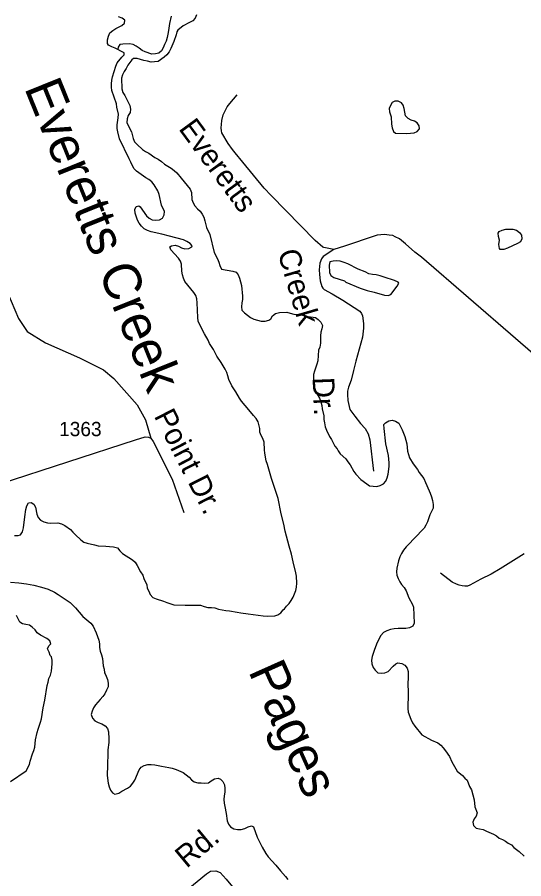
# Model space of a CAD drawing. Extents: x 2290055 to 2389491, y 66597 to 237875.
# Drawn here: x 2367378 to 2369595, y 194102 to 197876 of the extents above; entities that cross this region are included whole.
import ezdxf

# ---------------------------------------------------------------- set-up
doc = ezdxf.new("R2010")
doc.units = 0
for name, color, linetype in [('Exist Hydrographic Creek Single Shore', 7, 'Continuous'), ('Exist Hydrographic Pond Under 1500 Sq Ft', 7, 'Continuous'), ('Exist Hydrographic River Shore', 7, 'Continuous'), ('Exist Hydrographic River Shore Label', 7, 'Continuous'), ('Exist Road Non-System Type 51', 7, 'Continuous'), ('Exist Road Non-System Type 51 Label', 7, 'Continuous'), ('Exist Road Secondary Type 51 Attributed', 7, 'Continuous'), ('Exist Road Secondary Type 51 Label', 7, 'Continuous'), ('Exist Road Secondary Type 51 Number Label', 7, 'Continuous')]:
    doc.layers.add(name, color=color, linetype=linetype)

msp = doc.modelspace()

# ---------------------------------------------------------------- linework, layer by layer
at = {"layer": 'Exist Hydrographic Creek Single Shore'}
msp.add_lwpolyline([(2367819, 197734.7), (2367806.5, 197739.9), (2367792, 197745.7), (2367778, 197753.1), (2367773.5, 197761.1), (2367773.5, 197776.8), (2367777.2, 197792.5), (2367784, 197807.4), (2367796.2, 197818.2), (2367809, 197827), (2367835.7, 197840.4), (2367847.5, 197850.1), (2367849.5, 197862.7), (2367837.5, 197871.2), (2367821.2, 197877.9)], dxfattribs=at)
at = {"layer": 'Exist Hydrographic Pond Under 1500 Sq Ft'}
for points in [[(2369083, 197366.8), (2369114.5, 197368.8), (2369128, 197374.8), (2369138.5, 197387.5), (2369137.5, 197400.1), (2369128.5, 197413.5), (2369117.2, 197420.8), (2369102.2, 197424.9), (2369089.2, 197432.7), (2369077.7, 197444.4), (2369071.2, 197475.9), (2369067.2, 197490.3), (2369059.7, 197501.5), (2369045.5, 197507.8), (2369030.5, 197507.9), (2369019, 197502.9), (2369012, 197489.5), (2369006.2, 197475.7), (2369007.7, 197461), (2369015.2, 197439.4), (2369016.5, 197407.4), (2369018.5, 197390.9), (2369025, 197375.4), (2369034.2, 197367.5), (2369083, 197366.8)], [(2369491.7, 196857.8), (2369488.2, 196863.3), (2369485.5, 196879.6), (2369488, 196900), (2369484.5, 196915), (2369483, 196929.9), (2369486.5, 196937), (2369501, 196942.8), (2369516.5, 196947), (2369531.7, 196947.7), (2369547.5, 196947), (2369563, 196943.5), (2369576, 196933.1), (2369585, 196920.7), (2369586, 196905.5), (2369580.5, 196892.7), (2369567, 196885.1), (2369523, 196864.6), (2369507.5, 196858.8), (2369491.7, 196857.8)], [(2369001, 196656.5), (2369012.5, 196660.6), (2369041.5, 196697.9), (2369048.7, 196711.4), (2369044.5, 196715.4), (2369029.5, 196722.4), (2368983.2, 196736.8), (2368966.7, 196742.7), (2368949.5, 196747.5), (2368933.5, 196748.2), (2368917.2, 196752.1), (2368901.2, 196760), (2368870.7, 196772.8), (2368825.5, 196795.1), (2368808.5, 196801.7), (2368791.5, 196806.8), (2368776.2, 196808.8), (2368760.2, 196807.7), (2368746.5, 196804.7), (2368743.2, 196789.4), (2368745, 196758.2), (2368751, 196744.8), (2368763.5, 196735.7), (2368809.7, 196720.6), (2368816.5, 196715.9), (2368879, 196689.5), (2368909.7, 196678.9), (2368940.2, 196670.9), (2368985.2, 196657.7), (2369001, 196656.5)]]:
    msp.add_lwpolyline(points, dxfattribs=at)
at = {"layer": 'Exist Hydrographic River Shore'}
for points in [[(2368052.2, 197880.9), (2368044.5, 197848.4), (2368039.5, 197818), (2368037.7, 197802.4), (2368034, 197787.7), (2368029.2, 197771.6), (2368023.2, 197756.3), (2368017.2, 197742.1), (2368009.5, 197729), (2367998, 197718.8), (2367982.7, 197715.2), (2367967.7, 197714.7), (2367938.5, 197724.8), (2367924.5, 197730.6), (2367912, 197740.3), (2367898.7, 197749.1), (2367885, 197755.9), (2367869.7, 197759.2), (2367839.7, 197758.3), (2367826.7, 197755.9), (2367820.2, 197744.4), (2367819, 197734.7)], [(2368162, 197886.5), (2368157, 197872.2), (2368146, 197860.2), (2368132.5, 197852.4), (2368104.7, 197838.8), (2368081.5, 197819.6), (2368076, 197811.8), (2368073.5, 197799.3), (2368063, 197769.2), (2368050.2, 197738.7), (2368042.5, 197723.9), (2368032.5, 197711.8), (2368020.7, 197701), (2367994.5, 197682.7), (2367978.7, 197680.1), (2367963.5, 197679.7), (2367948.5, 197683.4), (2367932.5, 197685.8), (2367902.2, 197695.9), (2367886.5, 197695.7), (2367879.5, 197690), (2367861.5, 197665.6), (2367855, 197651), (2367846.2, 197638.9), (2367839.2, 197624.3), (2367835, 197609), (2367836.5, 197562.2), (2367840, 197546.3), (2367849, 197532.5), (2367870.7, 197488.7), (2367873.5, 197473.9), (2367872.5, 197458.6), (2367864.2, 197445.7), (2367858.5, 197431), (2367858.2, 197415.4), (2367863, 197401.1), (2367878, 197374), (2367885.7, 197344), (2367891.7, 197330.1), (2367902.7, 197319), (2367926.2, 197297.2), (2367940, 197288), (2367954.2, 197280.8), (2367980.5, 197261.5), (2367994.5, 197253.6), (2368009.5, 197243.3), (2368022.5, 197232.5), (2368052, 197215.3), (2368065.5, 197204.6), (2368076.7, 197194.6), (2368095.2, 197170.4), (2368135, 197123), (2368141, 197108.8), (2368142.7, 197077.7), (2368147.7, 197063.2), (2368156, 197050.1), (2368166.5, 197037.2), (2368178.7, 197026.1), (2368187.7, 197013.6), (2368195, 197000.4), (2368199.7, 196984.6), (2368206, 196954.5), (2368221.2, 196923.9), (2368240, 196845.3), (2368254.5, 196817.1), (2368260.5, 196802.3), (2368265.2, 196787.6), (2368272.7, 196772.9), (2368321, 196764.1), (2368336, 196759.6), (2368345.5, 196747.7), (2368351.5, 196732.2), (2368359.2, 196700.8), (2368363.5, 196654.2), (2368363.7, 196639), (2368361.2, 196624.1), (2368360, 196607.9), (2368361.5, 196592.2), (2368372, 196580.8), (2368398.5, 196559.8), (2368413.7, 196553.5), (2368429, 196548.7), (2368446, 196544.7), (2368462.7, 196544.9), (2368478.7, 196548.1), (2368487.5, 196554.2), (2368495.2, 196567.1), (2368509, 196577.3), (2368525.5, 196582.1), (2368558.5, 196584), (2368573.2, 196579.2), (2368588.7, 196575.6)], [(2367934.2, 196949.1), (2367921.7, 196961), (2367912.2, 196973.1), (2367904.2, 196987.5), (2367893.7, 197017.6), (2367892.5, 197033.8), (2367898, 197046.2), (2367910.7, 197049), (2367916.7, 197044.8), (2367943.5, 197006.3), (2367954.7, 196996), (2367969, 196988.3), (2367984.5, 196986.7), (2368000, 196988.1), (2368014, 196995.6), (2368021.2, 197009.6), (2368022, 197025.1), (2368009.5, 197053.3), (2367998.5, 197099.8), (2367992.7, 197115.1), (2367977.5, 197141.8), (2367967, 197154.3), (2367954, 197164.7), (2367940.5, 197173.1), (2367899.7, 197201.8), (2367888.7, 197213.9), (2367874.5, 197241), (2367868.2, 197255.7), (2367825.7, 197342.9), (2367818, 197373.3), (2367815.5, 197388.2), (2367815, 197403.9), (2367820, 197435.4), (2367820.5, 197450.8), (2367814, 197481.3), (2367812, 197496.9), (2367792.5, 197554.6), (2367790.2, 197569.7), (2367790, 197584.8), (2367792, 197600.4), (2367795.2, 197615.4), (2367809, 197661.3), (2367815.5, 197675.7), (2367835.5, 197700.4), (2367846, 197711.6), (2367845.5, 197719.3), (2367831.7, 197726.6), (2367819, 197734.7)], [(2367947.5, 196941.8), (2367934.2, 196949.1)], [(2368113.5, 195299.8), (2368164.5, 195300.9), (2368180.7, 195300), (2368196.2, 195294.7), (2368212, 195290.6), (2368227.7, 195290.2), (2368243.2, 195288), (2368258.7, 195283.3), (2368275, 195279.4), (2368291.5, 195276.7), (2368307.5, 195275.8), (2368340.7, 195269), (2368357, 195267.1), (2368388, 195261.6), (2368454.2, 195253.5), (2368472.5, 195252.3), (2368505.5, 195253.3), (2368518.5, 195257.8), (2368531.7, 195266.8), (2368542, 195279.4), (2368547, 195284.1), (2368556.2, 195296.1), (2368567.7, 195307.8), (2368576.7, 195320.8), (2368586, 195334.6), (2368592.2, 195349.4), (2368596.7, 195364.2), (2368600, 195379.7), (2368601.7, 195396.3), (2368600.7, 195427.3), (2368598, 195442.5), (2368585.5, 195489.6), (2368579, 195523.9), (2368568.5, 195558.7), (2368551, 195624.1), (2368545.5, 195655.5), (2368533.7, 195700.9), (2368520.2, 195767.8), (2368506, 195811.7), (2368491.2, 195855.5), (2368473.7, 195916.9), (2368468, 195933.1), (2368461.2, 195965.7), (2368460, 195981), (2368459, 196014.8), (2368453.5, 196030.6), (2368445, 196044.1), (2368440.2, 196058.4), (2368439.2, 196073.5), (2368432.5, 196103.9), (2368423.5, 196118.5), (2368412.2, 196130.9), (2368392, 196156.5), (2368360, 196194), (2368350.7, 196207.4), (2368335, 196235.1), (2368325.5, 196247.3), (2368317.2, 196260.7), (2368303.5, 196288.6), (2368300, 196305), (2368295.2, 196319.5), (2368288.5, 196333.5), (2368279.7, 196348.9), (2368270, 196362.8), (2368252.2, 196391.3), (2368237, 196419.6), (2368220.2, 196447.3), (2368213.7, 196461.8), (2368198, 196488.7), (2368175.7, 196531.1), (2368170, 196545.1), (2368168, 196560.2), (2368165.7, 196625), (2368164.5, 196642.2), (2368159.2, 196656.8), (2368151, 196669.6), (2368111.7, 196717.8), (2368105, 196732.1), (2368101, 196747), (2368098.5, 196763), (2368097.2, 196793.5), (2368093.2, 196808), (2368083.7, 196821), (2368050.2, 196857.3), (2368046, 196869.9), (2368053.7, 196874.8), (2368069.2, 196877.4), (2368083.2, 196873), (2368097, 196865.1), (2368112, 196861.7), (2368128.7, 196863.2), (2368142.7, 196869.5), (2368143, 196874.8), (2368134.2, 196884.8), (2368120, 196893), (2368105, 196900.2), (2368044.2, 196917.4), (2368011.2, 196925.4), (2367964, 196935.6), (2367947.5, 196941.8)], [(2368588.7, 196575.6), (2368620.2, 196572), (2368651, 196565.2), (2368683.2, 196560.9), (2368695, 196551.3), (2368706.2, 196540.7), (2368713.5, 196526), (2368710.5, 196510.4), (2368706.5, 196495.5), (2368705.2, 196480.4), (2368705, 196447.4), (2368702.5, 196431.1), (2368696.7, 196416.7), (2368693.2, 196371.1), (2368689.2, 196355.7), (2368678.7, 196326), (2368675, 196310.7), (2368674.2, 196295.4), (2368674.7, 196280.4), (2368676.5, 196264.8), (2368680.2, 196249.2), (2368685.2, 196234.2), (2368700.5, 196206.5), (2368706.5, 196190.7), (2368710.5, 196174.8), (2368713, 196159.8), (2368719.7, 196129.1), (2368720.2, 196114), (2368722.5, 196098.7), (2368726, 196082.2), (2368731.5, 196067.4), (2368745.2, 196038.8), (2368753.2, 196025.9), (2368768, 195997.3), (2368778.2, 195985.3), (2368782.5, 195976.2), (2368791.7, 195963.5), (2368815.5, 195940.8), (2368825.5, 195928.6), (2368835, 195915.4), (2368850.5, 195886.5), (2368860.5, 195874.1), (2368881.5, 195850.5), (2368907.5, 195832.2), (2368919.2, 195822.4), (2368935.5, 195821.7), (2368951.5, 195819.9), (2368967, 195823.9), (2368981.5, 195831.6), (2368991, 195843.7), (2368997.2, 195857.7), (2369001.2, 195874.6), (2369005.7, 195907.3), (2369005.7, 195924), (2369004.5, 195939.7), (2369002.2, 195955.5), (2368991.5, 196007.7), (2368984, 196074.8), (2368983, 196091), (2368989.7, 196099.2), (2369003.7, 196107.6), (2369018.5, 196111.4), (2369034.2, 196106.3), (2369048.7, 196097.5), (2369063.2, 196068.2), (2369069, 196054.4), (2369074.5, 196038.8), (2369082.5, 196007.6), (2369086.7, 195975.3), (2369090, 195960.7), (2369095, 195946.3), (2369111.5, 195919.4), (2369129.7, 195893.9), (2369137.7, 195881.2), (2369157.7, 195854.5), (2369165.5, 195838.3), (2369171, 195823.8), (2369185.2, 195791.4), (2369191, 195775.5), (2369196, 195758.1), (2369198.5, 195740.5), (2369198.2, 195724.6), (2369183.5, 195695.5), (2369173, 195665.2), (2369167, 195650.4), (2369158.7, 195637.5), (2369146.7, 195626.4), (2369126.7, 195603.4), (2369114.7, 195592.6), (2369092.5, 195568.1), (2369079.7, 195555.5), (2369068, 195541.2), (2369059.7, 195527), (2369053, 195512), (2369047.2, 195494.3), (2369039.5, 195461.9), (2369038, 195446.9), (2369038.7, 195431.7), (2369044.5, 195417.5), (2369052.2, 195403)], [(2367366.7, 195605.6), (2367382.7, 195605.6), (2367393, 195608.7), (2367401, 195622), (2367405.7, 195638.3), (2367411.5, 195687.7), (2367416, 195718.6), (2367419.5, 195735.4), (2367426.7, 195748.6), (2367438.5, 195750.2), (2367451.2, 195743.4), (2367458, 195729.2), (2367464.5, 195698.9), (2367470, 195684.4), (2367479.2, 195672.5), (2367494.7, 195666), (2367510, 195661.5), (2367525.5, 195660.1), (2367556, 195660.2), (2367571.2, 195656.2), (2367586.2, 195648.8), (2367610.5, 195631.1), (2367622, 195620.4), (2367632.5, 195608.5), (2367656, 195586.3), (2367669, 195576.1), (2367683.7, 195571.3), (2367715.5, 195564.7), (2367731.7, 195560.5), (2367765.5, 195559), (2367781.2, 195557.5), (2367799.5, 195555.2), (2367817, 195551.3), (2367826.7, 195538.3), (2367839, 195527.1), (2367882.2, 195498.9), (2367894, 195488), (2367903, 195474), (2367917.7, 195445.7), (2367927.7, 195431.9), (2367932.5, 195417.5), (2367945, 195389.3), (2367946.2, 195374.2), (2367953.7, 195360.8), (2367960.2, 195346.5), (2367971.5, 195334.5), (2367986, 195327.4), (2368018.7, 195317.3), (2368033, 195311.3), (2368063, 195302.2), (2368113.5, 195299.8)], [(2367349.2, 195401.2), (2367385.5, 195398.3), (2367418, 195393.7), (2367450.2, 195387.5), (2367483.5, 195379.7), (2367498.7, 195375.1), (2367513.5, 195369.6), (2367541.7, 195356.6), (2367557, 195347.4), (2367609, 195311.4), (2367632.7, 195287.8), (2367665.5, 195251), (2367699.5, 195220.6), (2367710, 195207.6), (2367723, 195178.8), (2367734.7, 195147), (2367737.7, 195130.8)], [(2369052.2, 195403), (2369060.5, 195390.3), (2369071.2, 195377), (2369080.5, 195363.2), (2369092.2, 195331.6), (2369108, 195303.5), (2369113, 195292), (2369115.5, 195221.4), (2369110, 195208.5), (2369095.5, 195201.1), (2369078.2, 195198.4), (2369045.2, 195197.7), (2369028.2, 195196.5), (2369012, 195193.5), (2368995, 195187.9), (2368980.5, 195180.5), (2368969.2, 195167.5), (2368954, 195137.2), (2368941.2, 195106.6), (2368931, 195076), (2368928.7, 195058.8), (2368930.5, 195043.5), (2368935.7, 195027.3), (2368944, 195014.8), (2368955.5, 195004.2), (2368971.5, 195002.1), (2368986.7, 195003.9), (2369002, 195010.3), (2369024, 195033.5), (2369035, 195043.8), (2369044.2, 195047.6), (2369060.7, 195044), (2369074.5, 195036.8), (2369085, 195024.8), (2369088.7, 195009.6), (2369089, 195000), (2369088.7, 194978.1), (2369087.5, 194961.8), (2369088.7, 194912.8), (2369088, 194847.7), (2369088.7, 194831.2), (2369100.2, 194801), (2369108, 194785.3), (2369117.5, 194770.7), (2369148.7, 194732.6), (2369191, 194708.7), (2369219.5, 194697.2), (2369232, 194687), (2369242.5, 194674.7), (2369252.7, 194661.7), (2369270.2, 194637.1), (2369280, 194613.4), (2369303.2, 194573.2), (2369327.2, 194553.4)], [(2367348.5, 194527.5), (2367417.5, 194574.8), (2367431.2, 194602.7), (2367434.2, 194617.4), (2367445, 194649.1), (2367451, 194663.3), (2367455.2, 194678.1), (2367458.5, 194710.1), (2367465.5, 194742.5), (2367469.5, 194757.1), (2367480.2, 194787.6), (2367484, 194802.9), (2367491.7, 194850), (2367498.7, 194883.3), (2367508.7, 194947.9), (2367513.5, 194963.5), (2367517, 194978.8), (2367523.7, 194994.1), (2367525.2, 195000), (2367527.7, 195010.8), (2367531.2, 195043.6), (2367530.2, 195059.2), (2367527.7, 195074.4), (2367522.5, 195079.9), (2367517.7, 195094.9), (2367511, 195108.8), (2367517, 195121.3), (2367524.7, 195131.2), (2367520.5, 195144.5), (2367508.2, 195153.7), (2367479.2, 195169.3), (2367465.2, 195178.9), (2367456.5, 195192.4), (2367443.7, 195204.2), (2367431, 195212.2), (2367416, 195216), (2367400.5, 195217.9), (2367389.5, 195225.5), (2367375.5, 195254.5)], [(2367737.7, 195130.8), (2367738.5, 195114.2), (2367741.2, 195098.4), (2367746.5, 195082.2), (2367750.5, 195066.4), (2367754.2, 195033.9), (2367758.2, 195019.3), (2367760.2, 195003.8), (2367762.2, 195000), (2367767.5, 194989.4), (2367773, 194973.8), (2367775.5, 194958.3), (2367775.5, 194941.7), (2367769.2, 194927.4), (2367761.5, 194912.4), (2367752.5, 194900), (2367741.2, 194886.5), (2367720.5, 194863.6), (2367712.2, 194850.1), (2367705.7, 194835.8), (2367702, 194820.8), (2367706.7, 194804.9), (2367717.2, 194794.1), (2367732.5, 194786.1), (2367748.5, 194780), (2367762.5, 194771.9), (2367772.5, 194759.7), (2367777.5, 194745.2), (2367779.5, 194714.2), (2367778.5, 194698), (2367774.7, 194666.3), (2367773.2, 194584.9), (2367771.5, 194569.1), (2367771.7, 194553.4), (2367776.2, 194520.5), (2367780.2, 194503.6), (2367786, 194489.5), (2367795.5, 194477.7), (2367804.7, 194472.4), (2367823.2, 194476.4), (2367835.5, 194485.2), (2367861, 194498.3), (2367873.5, 194507), (2367883.5, 194519.9), (2367892, 194534.2), (2367912, 194578.5), (2367921, 194590.6), (2367933.7, 194597.9), (2367949.2, 194601.5), (2367964.5, 194602.4), (2367979.5, 194601.1), (2368009.5, 194594.1), (2368041, 194589.7), (2368056.5, 194586), (2368073, 194580.2)], [(2368073, 194580.2), (2368103.7, 194566.4), (2368118, 194557.4), (2368130.2, 194546.6), (2368141, 194534.8), (2368152.7, 194526.4), (2368168, 194521.2), (2368183.7, 194521.3), (2368198.5, 194519.8), (2368214.7, 194521.5), (2368227, 194530.5), (2368241, 194539.1), (2368257, 194541.7), (2368267.7, 194537.9), (2368278.5, 194527.2), (2368284.5, 194513.3), (2368287.2, 194496.9), (2368287.2, 194480.4), (2368283.5, 194464.2), (2368282.2, 194448.2), (2368283.2, 194433.1), (2368286, 194417.6), (2368293, 194387.6), (2368296.5, 194355.2), (2368302.7, 194340), (2368311.2, 194329.2), (2368326, 194320.2), (2368342.2, 194316.7), (2368358, 194317.2), (2368374.2, 194321.4), (2368389, 194328.5), (2368403.5, 194332.7), (2368412, 194328.6), (2368428.7, 194283.3), (2368449.7, 194239.4), (2368465.5, 194212.1), (2368476.5, 194198), (2368510.2, 194161.7), (2368529.5, 194136.9), (2368551.7, 194112), (2368562, 194098.3)], [(2369327.2, 194553.4), (2369337.5, 194542), (2369346.7, 194534.2), (2369357.5, 194505.2), (2369365.5, 194491.2), (2369378.5, 194447.1), (2369381, 194417), (2369390.5, 194390.9), (2369387.2, 194376), (2369378, 194363.5), (2369372.7, 194349.4), (2369375.5, 194334.4), (2369386.2, 194323.6), (2369401.7, 194319.7), (2369416.5, 194317.1), (2369432, 194310.5), (2369461.7, 194296.6), (2369475.5, 194289.3), (2369487.7, 194279.9), (2369502.2, 194274.2), (2369515, 194266.2), (2369527.2, 194256.8), (2369540.7, 194249.7), (2369551, 194238.5), (2369563.2, 194230), (2369575, 194220.3), (2369596.2, 194200.8)]]:
    msp.add_lwpolyline(points, dxfattribs=at)
at = {"layer": 'Exist Road Non-System Type 51'}
for points in [[(2368763.8, 196857.8), (2368719.8, 196867.4), (2368715.7, 196869.3), (2368682.5, 196898), (2368488.7, 197094.4), (2368459.4, 197127.2), (2368364.8, 197241.5), (2368331.2, 197282.2), (2368320.6, 197295.8), (2368301.5, 197323), (2368273.7, 197369.9), (2368271.4, 197377.8), (2368270.8, 197391.8), (2368272.2, 197405.9), (2368273.5, 197424), (2368278.6, 197448.2), (2368286, 197462.5), (2368287.8, 197466.5), (2368297.2, 197482.9), (2368308.6, 197497.4), (2368339.9, 197536)], [(2366983.4, 197393.6), (2367100.1, 197258.2), (2367195.3, 197028), (2367292.8, 196796.6), (2367335.9, 196669.6), (2367383.5, 196556.2), (2367422.1, 196499.5), (2367501.4, 196449.6), (2367651.1, 196383.8), (2367755.4, 196331.6), (2367800.7, 196293), (2367902.7, 196177.4), (2367939, 196111.6), (2367962.6, 196031.1)], [(2369970.2, 196112.7), (2369147.6, 196824.4), (2369118.7, 196847.2), (2369077.3, 196883.6), (2369050.4, 196904.6), (2369032, 196913.8), (2369021.8, 196919.4), (2369005.8, 196920.8), (2368985.6, 196924), (2368953.7, 196920.7), (2368943.8, 196918.3), (2368809.6, 196873), (2368763.8, 196857.8)], [(2368763.8, 196857.8), (2368717.4, 196827.3), (2368709.8, 196817), (2368702.5, 196798.7), (2368699.7, 196768.6), (2368700.5, 196748.6), (2368703.6, 196720.7), (2368710.5, 196697), (2368714.8, 196689.2), (2368721.1, 196683.4), (2368755.8, 196664.8), (2368802.9, 196636.6), (2368852.2, 196604.6), (2368876.9, 196587.6), (2368885.3, 196577.9), (2368889.7, 196568.1), (2368893, 196534.2), (2368893.8, 196514.2), (2368889.4, 196474), (2368859.6, 196368.8), (2368849.2, 196328.4), (2368838.9, 196285.9), (2368828.1, 196255.5), (2368822.8, 196237.3), (2368823.3, 196223.3), (2368824.4, 196197.3), (2368833.9, 196157.7), (2368855.1, 196128.5), (2368880.4, 196095.5), (2368901.3, 196074.3), (2368914.2, 196050.8), (2368921.2, 196025.1), (2368937.9, 195887.5)], [(2369597.3, 195525.7), (2369491.9, 195459.5), (2369452.8, 195436), (2369407.7, 195414.2), (2369358.7, 195388.2), (2369348.8, 195383.8), (2369336.8, 195383.3), (2369324.8, 195384.9), (2369312.6, 195388.4), (2369300.5, 195391.9), (2369282.1, 195401.2), (2369229.8, 195439.9)], [(2367475.1, 193547.2), (2367611.6, 193646.7), (2367791, 193780.7), (2368206.9, 194122.8), (2368224, 194134.2), (2368246.8, 194137), (2368266.7, 194128.5), (2368292.4, 194100), (2368320.8, 194065.8)]]:
    msp.add_lwpolyline(points, dxfattribs=at)
at = {"layer": 'Exist Road Secondary Type 51 Attributed'}
msp.add_lwpolyline([(2367006, 195735), (2367894.9, 196024.4), (2367938.3, 196038.1), (2367952.4, 196036.7), (2367962.6, 196031.1), (2367973.2, 196017.5), (2367986.2, 195992), (2368023.2, 195917.4), (2368055.7, 195852.7), (2368107.6, 195706.7)], dxfattribs=at)

# ---------------------------------------------------------------- texts
at = {"layer": 'Exist Hydrographic River Shore Label'}
for s, height, rotation, p in [('Everetts Creek', 164.042, 291.9836, (2367407.3, 197567)), ('Pages', 164.04, 294.097, (2368387.7, 195011.9))]:
    msp.add_text(s, height=height, rotation=rotation, dxfattribs=at).set_placement(p)
at = {"layer": 'Exist Road Non-System Type 51 Label'}
for s, rotation, p in [('Everetts', 306.2776, (2368081.5, 197387.5)), ('Creek', 286.3119, (2368516.8, 196845.6)), ('Dr.', 272.195, (2368670.5, 196297.7)), ('Rd.', 39.6622, (2368118.8, 194144.8))]:
    msp.add_text(s, height=95, rotation=rotation, dxfattribs=at).set_placement(p)
at = {"layer": 'Exist Road Secondary Type 51 Label'}
msp.add_text('Point Dr.', height=95, rotation=297.0623, dxfattribs=at).set_placement((2367974.8, 196129.4))
at = {"layer": 'Exist Road Secondary Type 51 Number Label'}
msp.add_text('1363', height=62.5, dxfattribs=at).set_placement((2367561.3, 196040.6))

doc.saveas('drawing.dxf')
